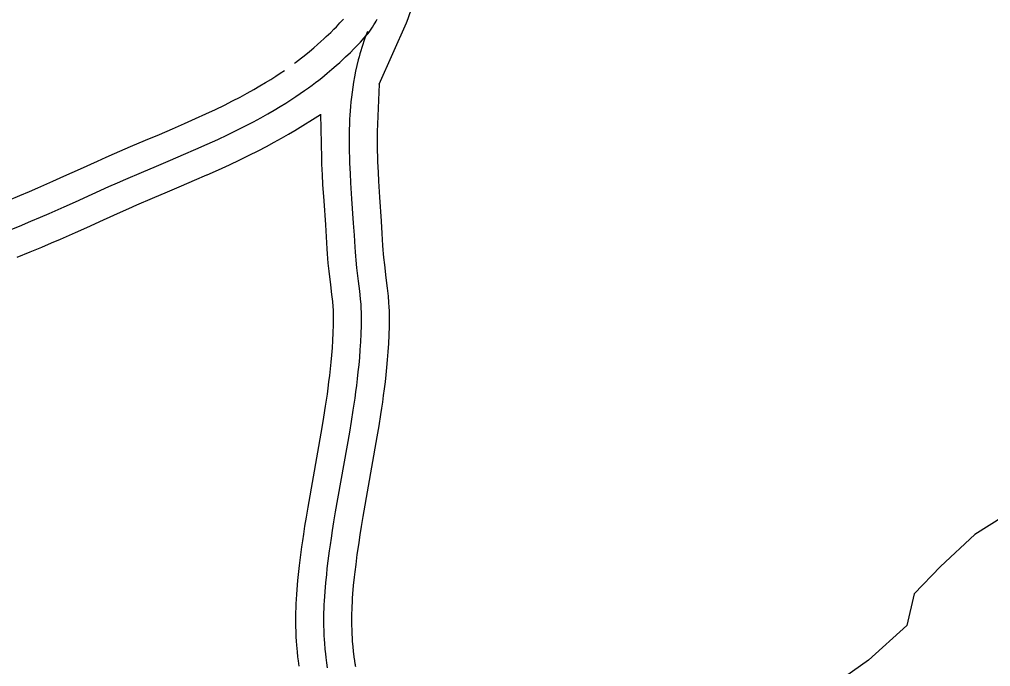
# Model space of a CAD drawing. Extents: x 3313442 to 3351311, y 721974 to 747360.
# Drawn here: x 3328479 to 3328999, y 727720 to 728067 of the extents above; entities that cross this region are included whole.
import ezdxf

# ---------------------------------------------------------------- set-up
doc = ezdxf.new("R2010")
doc.units = 0
doc.layers.add('V-ROAD-CNTR', color=7, linetype='Continuous')
doc.layers.add('V-TOPO-SHOR', color=7, linetype='Continuous')

msp = doc.modelspace()

# ---------------------------------------------------------------- linework, layer by layer
at = {"layer": 'V-ROAD-CNTR'}
for points in [[(3328671.52, 728032.37), (3328686.05, 728065.25), (3328686.95, 728067.5), (3328687.73, 728069.6), (3328688.39, 728071.56), (3328688.96, 728073.38), (3328689.47, 728075.12), (3328690.3, 728078.18), (3328690.95, 728080.87), (3328691.49, 728083.26), (3328694.55, 728098.23), (3328695.58, 728103.03), (3328696.56, 728107.8), (3328697.48, 728112.42), (3328698.35, 728116.89), (3328699.17, 728121.23), (3328700.69, 728129.59), (3328702.05, 728137.43), (3328703.29, 728144.77), (3328704.41, 728151.66), (3328711.7, 728198.05)], [(3328573.16, 727997.46), (3328579.25, 728000.17), (3328584.93, 728002.76), (3328590.23, 728005.26), (3328595.16, 728007.66), (3328599.76, 728009.97), (3328604.04, 728012.21), (3328608.02, 728014.36), (3328611.73, 728016.44), (3328615.19, 728018.44), (3328618.4, 728020.37), (3328621.4, 728022.22), (3328624.19, 728024.01), (3328626.79, 728025.72), (3328629.21, 728027.36), (3328631.47, 728028.94), (3328633.57, 728030.44), (3328635.53, 728031.88), (3328637.36, 728033.25), (3328639.07, 728034.56), (3328640.66, 728035.81), (3328643.62, 728038.21), (3328646.19, 728040.36), (3328648.41, 728042.29), (3328650.35, 728044.02), (3328652.03, 728045.56), (3328653.49, 728046.93), (3328656.03, 728049.39), (3328657.92, 728051.27), (3328659.33, 728052.71), (3328661.42, 728054.9), (3328663.49, 728057.15), (3328664.54, 728058.36), (3328665.51, 728059.54), (3328666.4, 728060.7), (3328667.21, 728061.84), (3328667.96, 728062.96), (3328668.65, 728064.06), (3328669.29, 728065.13), (3328669.88, 728066.17), (3328670.42, 728067.2)], [(3328626.06, 728043.53), (3328626.59, 728043.92), (3328628.29, 728045.2), (3328629.87, 728046.41), (3328631.31, 728047.54), (3328634.08, 728049.79), (3328636.45, 728051.77), (3328638.5, 728053.55), (3328640.29, 728055.15), (3328641.83, 728056.56), (3328643.15, 728057.8), (3328645.53, 728060.09), (3328647.26, 728061.82), (3328648.53, 728063.12), (3328650.47, 728065.16), (3328652.33, 728067.17)], [(3328665.19, 728060.62), (3328664.5, 728058.82), (3328663.85, 728057.05), (3328663.23, 728055.3), (3328662.66, 728053.59), (3328662.12, 728051.9), (3328661.61, 728050.23), (3328661.13, 728048.59), (3328660.68, 728046.98), (3328660.26, 728045.39), (3328659.5, 728042.26), (3328658.83, 728039.22), (3328658.25, 728036.28), (3328657.74, 728033.43), (3328657.31, 728030.67), (3328656.94, 728027.99), (3328656.62, 728025.4), (3328656.35, 728022.88), (3328656.12, 728020.45), (3328655.94, 728018.09), (3328655.79, 728015.8), (3328655.66, 728013.58), (3328655.57, 728011.44), (3328655.44, 728007.28), (3328655.39, 728003.38), (3328655.4, 727999.72), (3328655.45, 727996.29), (3328655.53, 727993.08), (3328655.63, 727990.06), (3328655.88, 727984.41), (3328656.15, 727979.47), (3328656.7, 727970.82), (3328657.59, 727957.86), (3328658.01, 727951.39), (3328658.37, 727944.92), (3328658.52, 727942.44), (3328658.7, 727940.12), (3328658.91, 727937.94), (3328659.35, 727933.85), (3328660.24, 727926.69), (3328660.89, 727921.32), (3328661.31, 727917.3), (3328661.57, 727914.28), (3328661.71, 727912.02), (3328661.8, 727910.32), (3328661.87, 727907.78), (3328661.86, 727905.23), (3328661.82, 727902.96), (3328661.67, 727898.49), (3328661.45, 727894.16), (3328661.18, 727889.97), (3328660.86, 727885.91), (3328660.51, 727881.98), (3328660.12, 727878.17), (3328659.71, 727874.48), (3328659.28, 727870.91), (3328658.83, 727867.45), (3328658.37, 727864.1), (3328657.42, 727857.61), (3328656.46, 727851.53), (3328655.52, 727845.83), (3328647.96, 727803.12), (3328647.07, 727797.78), (3328646.32, 727793.11), (3328645.69, 727789.02), (3328645.16, 727785.45), (3328644.72, 727782.32), (3328644, 727776.84), (3328643.5, 727772.73), (3328643.16, 727769.64), (3328642.69, 727765.02), (3328642.28, 727760.39), (3328642.1, 727757.85), (3328641.95, 727755.47), (3328641.84, 727753.23), (3328641.76, 727751.12), (3328641.71, 727749.15), (3328641.67, 727745.45), (3328641.7, 727742.2), (3328641.77, 727739.36), (3328641.88, 727736.87), (3328641.99, 727734.7), (3328642.12, 727732.79), (3328642.4, 727729.46), (3328642.65, 727726.96), (3328642.86, 727725.09), (3328643.23, 727722.28)], [(3328567.07, 728011.17), (3328573.09, 728013.85), (3328578.62, 728016.37), (3328583.75, 728018.79), (3328588.51, 728021.1), (3328592.91, 728023.32), (3328597, 728025.45), (3328600.79, 728027.5), (3328604.31, 728029.47), (3328607.57, 728031.36), (3328610.6, 728033.18), (3328613.41, 728034.92), (3328616.03, 728036.59), (3328618.46, 728038.19), (3328620.69, 728039.7)], [(3328671.52, 728032.36), (3328670.56, 728010.88), (3328670.44, 728006.96), (3328670.39, 728003.3), (3328670.4, 727999.84), (3328670.45, 727996.59), (3328670.52, 727993.51), (3328670.62, 727990.65), (3328670.86, 727985.15), (3328671.12, 727980.36), (3328671.67, 727971.82), (3328672.56, 727958.86), (3328672.98, 727952.29), (3328673.34, 727945.79), (3328673.48, 727943.49), (3328673.65, 727941.41), (3328673.83, 727939.45), (3328674.25, 727935.58), (3328675.13, 727928.51), (3328675.8, 727923.01), (3328676.25, 727918.71), (3328676.53, 727915.4), (3328676.69, 727912.87), (3328676.79, 727910.89), (3328676.87, 727907.98), (3328676.86, 727905.07), (3328676.81, 727902.56), (3328676.66, 727897.87), (3328676.43, 727893.3), (3328676.14, 727888.9), (3328675.81, 727884.65), (3328675.44, 727880.54), (3328675.04, 727876.57), (3328674.61, 727872.74), (3328674.16, 727869.05), (3328673.7, 727865.47), (3328673.22, 727862), (3328672.73, 727858.67)], [(3328579.25, 727983.76), (3328585.41, 727986.49), (3328591.24, 727989.16), (3328596.71, 727991.73), (3328601.82, 727994.22), (3328606.6, 727996.62), (3328611.07, 727998.96), (3328615.25, 728001.22), (3328619.16, 728003.4), (3328622.8, 728005.52), (3328626.21, 728007.56), (3328639.96, 728016.07)], [(3328639.96, 728016.28), (3328640.54, 727992.64), (3328640.64, 727989.48), (3328640.9, 727983.67), (3328641.18, 727978.58), (3328641.74, 727969.83), (3328642.63, 727956.87), (3328643.04, 727950.49), (3328643.39, 727944.06), (3328643.55, 727941.4), (3328643.76, 727938.82), (3328643.98, 727936.42), (3328644.45, 727932.11), (3328645.35, 727924.87), (3328645.98, 727919.64), (3328646.38, 727915.89), (3328646.61, 727913.16), (3328646.74, 727911.17), (3328646.81, 727909.76), (3328646.87, 727907.58), (3328646.86, 727905.4), (3328646.82, 727903.37), (3328646.68, 727899.11), (3328646.48, 727895.02), (3328646.22, 727891.04), (3328645.92, 727887.17), (3328645.58, 727883.41), (3328645.21, 727879.76), (3328644.81, 727876.22), (3328644.39, 727872.77), (3328643.96, 727869.43), (3328643.52, 727866.2), (3328643.21, 727864.11)], [(3328472.99, 727970.17), (3328478.9, 727972.65), (3328484.07, 727974.85), (3328488.58, 727976.81), (3328496.53, 727980.31), (3328502.48, 727982.96), (3328511.46, 727987), (3328520.5, 727991.09), (3328525.12, 727993.15), (3328529.61, 727995.13), (3328538.24, 727998.85), (3328546.28, 728002.27), (3328553.75, 728005.44), (3328560.69, 728008.4), (3328567.18, 728011.22)], [(3328471.81, 727953.5), (3328478.72, 727956.31), (3328484.74, 727958.83), (3328489.99, 727961.08), (3328494.58, 727963.06), (3328502.6, 727966.59), (3328508.61, 727969.27), (3328517.63, 727973.33), (3328526.65, 727977.41), (3328531.2, 727979.44), (3328535.6, 727981.38), (3328544.14, 727985.06), (3328552.14, 727988.46), (3328559.63, 727991.64), (3328566.63, 727994.63), (3328573.16, 727997.46)], [(3328477.42, 727939.58), (3328484.45, 727942.45), (3328490.58, 727945.02), (3328495.92, 727947.3), (3328500.59, 727949.32), (3328508.68, 727952.88), (3328514.74, 727955.58), (3328523.79, 727959.65), (3328532.81, 727963.73), (3328537.28, 727965.73), (3328541.59, 727967.62), (3328550.05, 727971.27), (3328558.01, 727974.65), (3328565.51, 727977.84), (3328572.56, 727980.85), (3328579.13, 727983.71)], [(3328643.21, 727864.11), (3328642.59, 727859.86), (3328641.66, 727853.92), (3328640.74, 727848.36), (3328633.18, 727805.67), (3328632.26, 727800.21), (3328631.5, 727795.44), (3328630.85, 727791.26), (3328630.31, 727787.59), (3328629.86, 727784.34), (3328629.11, 727778.72), (3328628.6, 727774.46), (3328628.24, 727771.23), (3328627.75, 727766.42), (3328627.33, 727761.59), (3328627.13, 727758.86), (3328626.97, 727756.29), (3328626.86, 727753.87), (3328626.77, 727751.6), (3328626.71, 727749.43), (3328626.67, 727745.46), (3328626.7, 727741.95), (3328626.78, 727738.86), (3328626.89, 727736.15), (3328627.02, 727733.78), (3328627.16, 727731.67), (3328627.46, 727728.09), (3328627.74, 727725.36), (3328627.97, 727723.27), (3328628.35, 727720.35)], [(3328672.73, 727858.67), (3328672.25, 727855.36), (3328671.27, 727849.15), (3328670.31, 727843.3), (3328662.74, 727800.58), (3328661.87, 727795.36), (3328661.13, 727790.78), (3328660.52, 727786.79), (3328660.01, 727783.31), (3328659.58, 727780.29), (3328658.88, 727774.96), (3328658.4, 727771), (3328658.07, 727768.06), (3328657.62, 727763.61), (3328657.24, 727759.18), (3328657.06, 727756.84), (3328656.93, 727754.64), (3328656.83, 727752.58), (3328656.76, 727750.65), (3328656.71, 727748.87), (3328656.67, 727745.43), (3328656.7, 727742.46), (3328656.76, 727739.86), (3328656.86, 727737.59), (3328656.97, 727735.61), (3328657.08, 727733.91), (3328657.34, 727730.83), (3328657.56, 727728.56), (3328657.75, 727726.9), (3328658.1, 727724.2)], [(3328643.23, 727722.28), (3328643.64, 727719.47)], [(3328658.07, 727724.47), (3328658.46, 727721.83), (3328658.54, 727721.33), (3328658.65, 727720.79), (3328658.77, 727720.19)]]:
    msp.add_lwpolyline(points, dxfattribs=at)
at = {"layer": 'V-TOPO-SHOR'}
msp.add_lwpolyline([(3329020.16, 727809.31), (3328990.79, 727791.07), (3328972.42, 727773.84), (3328958.25, 727759.22), (3328954.27, 727742.22), (3328933.8, 727723.69), (3328899.44, 727699.44), (3328886.06, 727688.23), (3328871.66, 727688.01), (3328834.19, 727673.45), (3328809.59, 727675.62), (3328766.9, 727669.45), (3328758.51, 727664.24), (3328746.43, 727650.93), (3328748.46, 727628.93), (3328769.31, 727595.37), (3328797.47, 727554.71), (3328809.19, 727535.83), (3328837.48, 727541.77), (3328969.16, 727545.07), (3329012.13, 727560.13)], dxfattribs=at)

doc.saveas('drawing.dxf')
